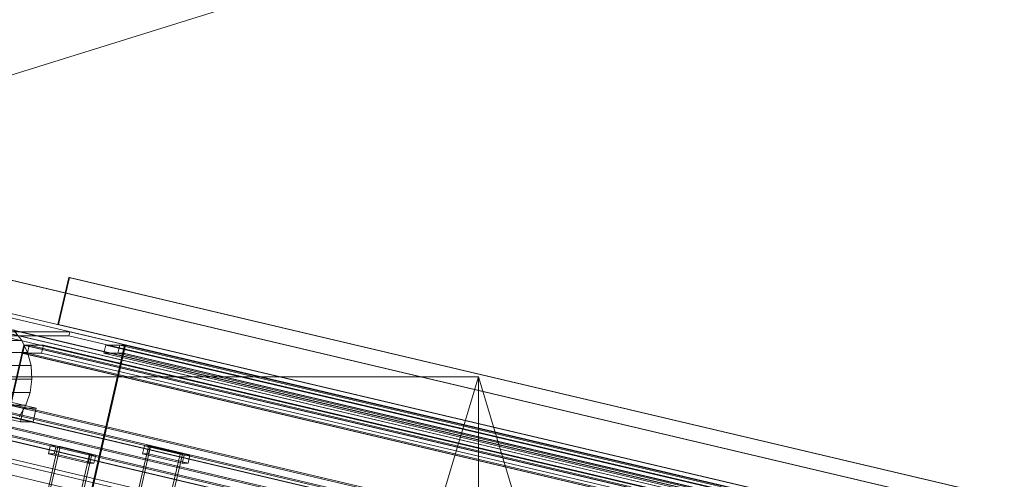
# Model space of a CAD drawing. Header units: millimetres. Extents: x -2233 to 61924, y -68080 to 6847.
# Tile 762 of 1056: x 19067 to 19782, y 2176 to 2510. Entities that reach past the tile are written whole.
import ezdxf

# ---------------------------------------------------------------- set-up
doc = ezdxf.new("R2010")
doc.units = ezdxf.units.MM
doc.layers.add('COTAS_P', color=1, linetype='Continuous', lineweight=0)
doc.layers.add('lateral_C10', color=7, linetype='Continuous', lineweight=0)
doc.dimstyles.new('R19_100', dxfattribs={"dimtxt": 250, "dimasz": 150, "dimexe": 150, "dimexo": 80, "dimgap": 100, "dimtad": 1, "dimtih": 1, "dimtoh": 1, "dimdsep": 46, "dimcen": 0.09, "dimadec": 0, "dimazin": 0, "dimtfac": 1, "dimtdec": 4, "dimtofl": 0, "dimtmove": 0, "dimatfit": 3, "dimfxl": 1, "dimtolj": 1, "dimtzin": 0, "dimarcsym": 0})

# ---------------------------------------------------------------- blocks, each defined once
blk = doc.blocks.new('DIM_R28_4')
at = {"layer": 'COTAS_P'}
for p, q in [((15248.37, 1279.09), (24311.82, 4109.09)), ((24311.82, 4109.09), (24155.23, 4107.34)), ((24311.82, 4109.09), (24182.05, 4021.43)), ((24580.07, 3250), (24311.82, 4109.09)), ((15248.37, 1279.09), (15378.14, 1366.76)), ((15248.37, 1279.09), (15404.97, 1280.85)), ((15516.62, 420), (15248.37, 1279.09))]:
    blk.add_line(p, q, dxfattribs=at)
blk.add_text('9495 P', height=250, rotation=17.34062, dxfattribs=at).set_placement((19750.29, 2789.55))
blk = doc.blocks.new('DIM_R28_20')
at = {"layer": 'COTAS_P'}
for p, q in [((19000, 2250), (19400, 2250)), ((19400, 2250), (19355, 2100)), ((19400, 0), (19400, 2250)), ((19400, 2250), (19445, 2100)), ((19400, 0), (19355, 150)), ((19400, 0), (19445, 150)), ((19000, 0), (19400, 0))]:
    blk.add_line(p, q, dxfattribs=at)
blk.add_text('2250 P', height=250, rotation=90, dxfattribs=at).set_placement((19300, 1125))

msp = doc.modelspace()

# ---------------------------------------------------------------- linework, layer by layer
at = {"layer": 'lateral_C10'}
for p, q in [((27636.523, 299.299), (19051.817, 2322.132)), ((19052.31, 2322.132), (27637.016, 299.299)), ((19094.471, 2288.04), (19102.287, 2322.132)), ((19094.964, 2288.04), (19102.78, 2322.132)), ((27686.993, 299.299), (19102.287, 2322.132)), ((19102.287, 2322.132), (19102.78, 2322.132)), ((19102.78, 2322.132), (27687.486, 299.299)), ((18986.506, 2298.702), (27686.506, 248.702)), ((27687.176, 251.624), (18987.176, 2301.624)), ((27735.825, 248.702), (19035.825, 2298.702)), ((19036.495, 2301.624), (27736.495, 251.624)), ((19044.001, 2288.04), (27628.707, 265.207)), ((27629.2, 265.207), (19044.494, 2288.04)), ((27619.251, 264.549), (19053.761, 2282.854)), ((19053.761, 2282.854), (19103.08, 2282.854)), ((19062.277, 2284.205), (19068.168, 2276.433)), ((19094.964, 2288.04), (19094.471, 2288.04)), ((19094.471, 2288.04), (27679.177, 265.207)), ((27679.67, 265.207), (19094.964, 2288.04)), ((19102.41, 2279.932), (19103.08, 2282.854)), ((19103.08, 2282.854), (27668.571, 264.549)), ((19015.56, 2276.433), (19068.168, 2276.433)), ((19102.41, 2279.932), (19053.091, 2279.932)), ((19053.091, 2279.932), (27618.581, 261.627)), ((19068.168, 2276.433), (19072.45, 2267.645)), ((27667.901, 261.627), (19102.41, 2279.932)), ((19032.291, 2110.476), (19069.584, 2273.141)), ((19032.949, 2110.476), (19070.242, 2273.141)), ((19068.244, 2267.296), (19069.584, 2273.141)), ((19068.902, 2267.296), (19070.242, 2273.141)), ((19506.846, 2170.108), (19069.584, 2273.141)), ((19069.584, 2273.141), (19070.242, 2273.141)), ((19069.584, 2273.141), (19073.694, 2273.141)), ((19070.242, 2273.141), (19507.503, 2170.108)), ((27578.085, 268.419), (19070.242, 2273.141)), ((19070.242, 2273.141), (19083.887, 2273.141)), ((19072.354, 2267.296), (19073.694, 2273.141)), ((19073.694, 2273.141), (19510.955, 2170.108)), ((19082.547, 2267.296), (19083.887, 2273.141)), ((19083.887, 2273.141), (27591.73, 268.419)), ((19105.613, 2110.476), (19142.906, 2273.141)), ((19106.271, 2110.476), (19143.564, 2273.141)), ((19127.921, 2267.296), (19129.261, 2273.141)), ((27637.104, 268.419), (19129.261, 2273.141)), ((19129.261, 2273.141), (19142.906, 2273.141)), ((19138.114, 2267.296), (19139.454, 2273.141)), ((19576.715, 2170.108), (19139.454, 2273.141)), ((19139.454, 2273.141), (19143.564, 2273.141)), ((19141.566, 2267.296), (19142.906, 2273.141)), ((19142.224, 2267.296), (19143.564, 2273.141)), ((19580.167, 2170.108), (19142.906, 2273.141)), ((19142.906, 2273.141), (19143.564, 2273.141)), ((19142.906, 2273.141), (27650.749, 268.419)), ((19143.564, 2273.141), (19580.825, 2170.108)), ((19019.843, 2267.645), (19072.45, 2267.645)), ((19072.354, 2267.296), (19068.244, 2267.296)), ((19068.244, 2267.296), (19505.506, 2164.264)), ((19082.547, 2267.296), (19068.902, 2267.296)), ((19068.902, 2267.296), (27576.745, 262.575)), ((19509.616, 2164.264), (19072.354, 2267.296)), ((19072.45, 2267.645), (19074.959, 2258.179)), ((27590.39, 262.575), (19082.547, 2267.296)), ((19141.566, 2267.296), (19127.921, 2267.296)), ((19127.921, 2267.296), (27635.764, 262.575)), ((19142.224, 2267.296), (19138.114, 2267.296)), ((19138.114, 2267.296), (19575.375, 2164.264)), ((27649.41, 262.575), (19141.566, 2267.296)), ((19579.485, 2164.264), (19142.224, 2267.296)), ((19022.351, 2258.179), (19074.959, 2258.179)), ((19074.959, 2258.179), (19075.598, 2248.399)), ((27727.139, 170.516), (18892.629, 2252.211)), ((18896.739, 2252.211), (27731.249, 170.516)), ((27797.008, 170.516), (18962.499, 2252.211)), ((18966.609, 2252.211), (27801.118, 170.516)), ((19069.431, 2227.15), (18982.96, 2247.525)), ((18992.167, 2247.525), (19078.637, 2227.15)), ((19022.991, 2248.399), (19075.598, 2248.399)), ((19075.598, 2248.399), (19074.343, 2238.68)), ((27725.129, 161.75), (18890.619, 2243.445)), ((18891.277, 2243.445), (27725.787, 161.75)), ((18891.289, 2246.367), (27725.799, 164.672)), ((27729.909, 164.672), (18895.399, 2246.367)), ((18961.159, 2246.367), (27795.668, 164.672)), ((27798.451, 161.75), (18963.941, 2243.445)), ((18964.599, 2243.445), (27799.108, 161.75)), ((27799.778, 164.672), (18965.269, 2246.367)), ((18980.727, 2237.785), (19067.198, 2217.41)), ((19076.404, 2217.41), (18989.934, 2237.785)), ((19021.735, 2238.68), (19074.343, 2238.68)), ((19074.343, 2238.68), (19071.242, 2229.397)), ((19018.634, 2229.397), (19071.242, 2229.397)), ((19071.242, 2229.397), (19066.413, 2220.905)), ((19069.431, 2227.15), (19067.198, 2217.41)), ((19078.637, 2227.15), (19069.431, 2227.15)), ((19076.404, 2217.41), (19078.637, 2227.15)), ((19067.198, 2217.41), (19076.404, 2217.41)), ((27664.175, 151.298), (18964.175, 2201.298)), ((27712.824, 148.376), (19012.824, 2198.376)), ((19013.494, 2201.298), (27713.494, 151.298)), ((19081.021, 2140.835), (19094.42, 2199.277)), ((19082.665, 2140.835), (19096.064, 2199.277)), ((19087.568, 2194.112), (19088.907, 2199.956)), ((19117.731, 2193.165), (19088.907, 2199.956)), ((19088.907, 2199.956), (19093.182, 2199.956)), ((19091.842, 2194.112), (19093.182, 2199.956)), ((19093.182, 2199.956), (19122.005, 2193.165)), ((19117.479, 2193.844), (19094.42, 2199.277)), ((19094.42, 2199.277), (19096.064, 2199.277)), ((19096.064, 2199.277), (19119.123, 2193.844)), ((19146.781, 2140.835), (19160.18, 2199.277)), ((19148.425, 2140.835), (19161.824, 2199.277)), ((19155.957, 2194.112), (19157.297, 2199.956)), ((19186.121, 2193.165), (19157.297, 2199.956)), ((19157.297, 2199.956), (19161.572, 2199.956)), ((19183.239, 2193.844), (19160.18, 2199.277)), ((19160.18, 2199.277), (19161.824, 2199.277)), ((19160.232, 2194.112), (19161.572, 2199.956)), ((19161.572, 2199.956), (19190.395, 2193.165)), ((19161.824, 2199.277), (19184.883, 2193.844)), ((19091.842, 2194.112), (19087.568, 2194.112)), ((19087.568, 2194.112), (19116.391, 2187.32)), ((19120.665, 2187.32), (19091.842, 2194.112)), ((19117.479, 2193.844), (19104.08, 2135.402)), ((19105.724, 2135.402), (19119.123, 2193.844)), ((19117.731, 2193.165), (19116.391, 2187.32)), ((19119.123, 2193.844), (19117.479, 2193.844)), ((19122.005, 2193.165), (19117.731, 2193.165)), ((19120.665, 2187.32), (19122.005, 2193.165)), ((19160.232, 2194.112), (19155.957, 2194.112)), ((19155.957, 2194.112), (19184.781, 2187.32)), ((19189.055, 2187.32), (19160.232, 2194.112)), ((19183.239, 2193.844), (19169.84, 2135.402)), ((19171.484, 2135.402), (19184.883, 2193.844)), ((19184.883, 2193.844), (19183.239, 2193.844)), ((19186.121, 2193.165), (19184.781, 2187.32)), ((19190.395, 2193.165), (19186.121, 2193.165)), ((19189.055, 2187.32), (19190.395, 2193.165)), ((19116.391, 2187.32), (19120.665, 2187.32)), ((19184.781, 2187.32), (19189.055, 2187.32))]:
    msp.add_line(p, q, dxfattribs=at)

# ---------------------------------------------------------------- dimensions: what is measured, and where the dimension line sits
at = {"layer": 'COTAS_P'}
for p1, p2, distance, picture, middle in [((15516.618, 420), (24580.067, 3250), 900, 'DIM_R28_4', (19780.096, 2694.095)), ((19000, 0), (19000, 2250), -400, 'DIM_R28_20', (19400, 1125))]:
    dim = msp.add_aligned_dim(p1=p1, p2=p2, distance=distance, text='<> P', dimstyle='R19_100', dxfattribs=at)
    dim.commit()
    dim.dimension.update_dxf_attribs({"geometry": picture, "text_midpoint": middle})

doc.saveas('drawing.dxf')
